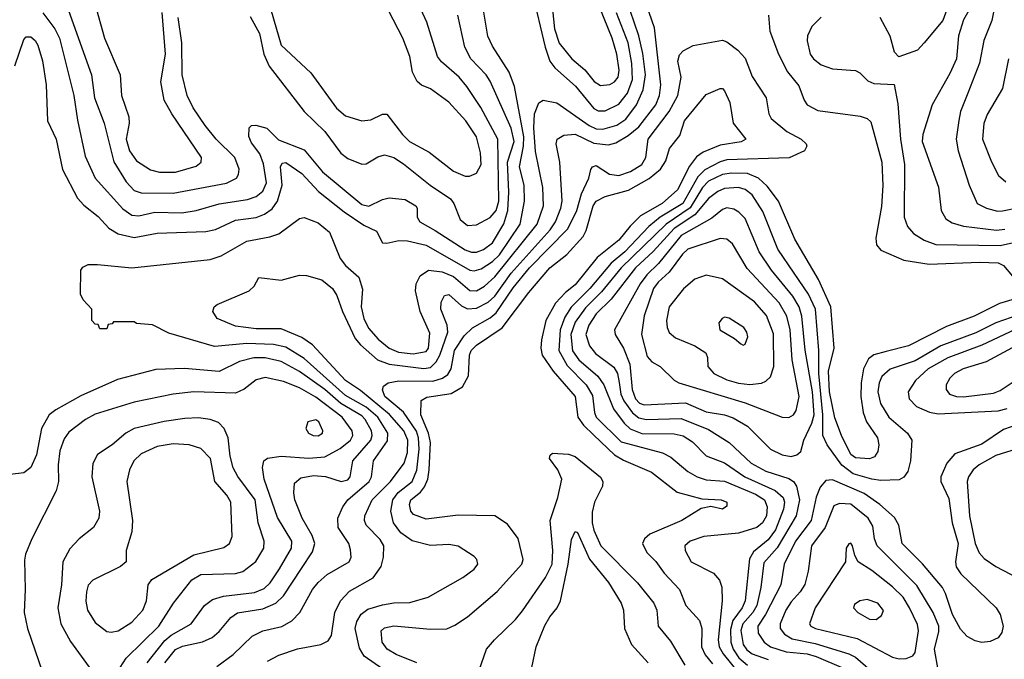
# Model space of a CAD drawing. Extents: x 997028 to 1115134, y 536408 to 618974.
# Tile 372 of 473: x 1055176 to 1059462, y 598101 to 600885. Entities that reach past the tile are written whole.
import ezdxf

# ---------------------------------------------------------------- set-up
doc = ezdxf.new("R2010")
doc.units = 0

msp = doc.modelspace()

# ---------------------------------------------------------------- linework, layer by layer
at = {"layer": '0CON10XD'}
for points in [[(1056255, 598092.7), (1056305, 598119.3), (1056385, 598146.8), (1056486.7, 598165), (1056518.5, 598181.5), (1056532.9, 598205), (1056548.8, 598305), (1056572.3, 598355), (1056612.2, 598397.8), (1056714.5, 598455.5), (1056750.3, 598505), (1056759.4, 598545), (1056760.7, 598595), (1056745, 598622.1), (1056684, 598684), (1056677.2, 598705), (1056678.8, 598725), (1056710.8, 598795), (1056790.8, 598875), (1056849.4, 598955), (1056865, 599001.2), (1056865.2, 599054.8), (1056847.8, 599095), (1056785.9, 599165.9), (1056660.5, 599270.5), (1056594.3, 599315), (1056450.2, 599470.2), (1056405, 599502), (1056315, 599538.8), (1056205, 599539.8), (1056115, 599551.6), (1056035.6, 599585), (1056017.5, 599615), (1056023.5, 599635), (1056035.7, 599645), (1056175.7, 599705), (1056197.5, 599725), (1056217.5, 599762.5), (1056315, 599751.4), (1056395, 599772.3), (1056425, 599771.5), (1056492.2, 599752.2), (1056538.5, 599715), (1056557.3, 599685), (1056581.9, 599615), (1056637.3, 599497.3), (1056659.9, 599469.9), (1056734.1, 599404.1), (1056785, 599385.5), (1056935, 599367.3), (1056965, 599371.5), (1056989.8, 599395), (1057005.9, 599425), (1057040.6, 599525), (1057036.8, 599555), (1057009.2, 599625), (1057010.6, 599655), (1057025, 599684.4), (1057045, 599689.1), (1057099.1, 599639.1), (1057125, 599626.7), (1057165, 599629.4), (1057215, 599654.8), (1057245, 599682), (1057315, 599782.2), (1057485, 599971), (1057508.9, 600005), (1057532.2, 600065), (1057537, 600095), (1057527.4, 600265), (1057511.1, 600345), (1057515.5, 600365), (1057545, 600382.8), (1057595, 600387), (1057675, 600347), (1057738.9, 600341.1), (1057771, 600349), (1057825, 600380.9), (1057871.1, 600418.9), (1057945.2, 600515), (1057961.6, 600555), (1057967.7, 600602.3), (1057939.9, 600849.9), (1057858.7, 601085)], [(1057480.2, 601085), (1057505, 600846), (1057525, 600782.9), (1057579.1, 600715), (1057636.6, 600666.6), (1057676.6, 600616.6), (1057705, 600599.3), (1057745, 600602.8), (1057765, 600615.4), (1057780.8, 600635), (1057785.2, 600665), (1057775.5, 600735.5), (1057755.2, 600805), (1057682.9, 600985)], [(1056179, 600899), (1056220.2, 600825), (1056239.2, 600735), (1056262.3, 600682.3), (1056415.2, 600485.2), (1056505, 600398.5), (1056573.6, 600303.6), (1056605, 600280.5), (1056665, 600256.7), (1056685, 600257.5), (1056735, 600288.4), (1056765, 600296.4), (1056805, 600285.3), (1056847.3, 600257.3), (1056963.1, 600165), (1057050.9, 600105), (1057066.1, 600085), (1057093.3, 600015), (1057125, 599989.6), (1057165, 599991.6), (1057225, 600023.8), (1057251, 600055), (1057261.6, 600095), (1057257.3, 600365), (1057183.5, 600503.5), (1057122.8, 600595), (1057090, 600635), (1057012.4, 600702.4), (1056995.3, 600725), (1056948.2, 600875), (1056888.7, 601005)], [(1056248, 601005), (1056314.8, 600774.8), (1056444.2, 600654.2), (1056555, 600500.7), (1056595, 600466.8), (1056665, 600445.6), (1056705, 600449.4), (1056755, 600473.8), (1056775, 600473.3), (1056842.2, 600385), (1056873.3, 600355), (1056958.5, 600308.5), (1057065, 600225.4), (1057115, 600204.5), (1057135, 600203.5)], [(1057407.4, 601005), (1057463.6, 600765), (1057484, 600705), (1057505.4, 600675.4), (1057596.2, 600596.2), (1057675, 600498.8), (1057695, 600489), (1057725, 600488.8), (1057785, 600517.2), (1057821.8, 600565), (1057843.3, 600625), (1057840.9, 600695), (1057824.7, 600784.7), (1057774.8, 600915)], [(1055155.2, 600684.8), (1055195, 600799.4), (1055205, 600810), (1055225, 600810.5), (1055243.5, 600795), (1055254.6, 600775), (1055275, 600706.7), (1055292.1, 600602.1), (1055297.9, 600445), (1055334.7, 600365), (1055362.8, 600232.8), (1055427.6, 600107.6), (1055455, 600077.1), (1055518.3, 600028.3), (1055565, 599978), (1055605, 599953.1), (1055675, 599937.2), (1055775, 599955.7), (1055986.8, 599963.2), (1056028, 599972), (1056115, 600012.3), (1056205, 600024.3), (1056242.1, 600037.9), (1056275, 600062), (1056297.9, 600095), (1056318.9, 600165), (1056311.4, 600245), (1056319.5, 600260.5), (1056335, 600263.6), (1056405, 600216), (1056477.2, 600137.2), (1056588.1, 600048.1), (1056675, 599991.2), (1056728.8, 599965), (1056755, 599913.8), (1056775, 599912), (1056826, 599924), (1056865, 599922.9), (1056945, 599903.9), (1057135.2, 599795.2), (1057155, 599791.3), (1057185, 599800.6), (1057235, 599832.2), (1057265, 599861.9), (1057354.4, 599995), (1057373.5, 600095), (1057371.7, 600165), (1057351.5, 600245), (1057369.5, 600335), (1057370.5, 600375), (1057330.5, 600595), (1057307.5, 600657.5), (1057235, 600769.5), (1057213.6, 600813.6), (1057187.9, 600972.1)], [(1055502.7, 600955), (1055545.4, 600805), (1055614.1, 600645), (1055619.4, 600555), (1055651.7, 600461.7), (1055653.2, 600435), (1055640.2, 600365), (1055654.8, 600315), (1055685, 600271.1), (1055745, 600232.2), (1055785, 600221.6), (1055855, 600220.9), (1055945, 600247.1), (1055966.7, 600265), (1055968.2, 600285), (1055838.4, 600475), (1055805.7, 600535), (1055791.1, 600615), (1055810.4, 600735), (1055797, 600917)], [(1059236, 600995), (1059195, 600881.1), (1059113.6, 600785), (1059085, 600752.9), (1059003, 600723), (1058984.1, 600744.1), (1058965.8, 600814.2), (1058922.7, 600895)], [(1059347.4, 600995), (1059284.2, 600885), (1059263.2, 600815), (1059254.1, 600715), (1059225, 600650.6), (1059148.2, 600515), (1059108.2, 600385), (1059105.5, 600355), (1059175.8, 600155.8), (1059187.1, 600055), (1059208.1, 600018.1), (1059235, 600000.4), (1059285, 599986.8), (1059428.6, 599968.6), (1059465, 599972.8)], [(1059429, 600985), (1059407.7, 600882.2), (1059372.9, 600795), (1059354.3, 600695.7), (1059304, 600566), (1059271.2, 600485), (1059263.8, 600446.2), (1059253.4, 600365), (1059262, 600315), (1059309.5, 600165), (1059344.5, 600085), (1059384.4, 600064.4), (1059432.1, 600052.1), (1059455, 600052.5), (1059525, 600068.1)], [(1055277.3, 600915), (1055329.5, 600845), (1055349.4, 600805), (1055412.2, 600555), (1055427.6, 600447.6), (1055461, 600291), (1055504.7, 600195), (1055625, 600061.6), (1055665, 600033.8), (1055695, 600031), (1055765, 600047), (1055882.5, 600045), (1055945, 600054.3), (1056045, 600083), (1056167.7, 600102.3), (1056205, 600115.2), (1056235, 600138.6), (1056250.5, 600175), (1056237, 600257), (1056221.7, 600301.7), (1056185, 600348.9), (1056173.6, 600376.4), (1056175.9, 600414.1), (1056186, 600424), (1056204.1, 600425.9), (1056252.4, 600412.4), (1056302.2, 600362.2), (1056415, 600318.4), (1056495, 600222.2), (1056665, 600080.7), (1056696.2, 600073.8), (1056755, 600102.7), (1056785, 600110), (1056855, 600101.8), (1056900, 600075), (1056905.8, 600064.2), (1056907.1, 600025), (1056917.5, 600005), (1056985, 599966.8), (1057115, 599882.6), (1057142.7, 599872.7), (1057165, 599873.1), (1057195, 599884.4), (1057235, 599914.1), (1057283.5, 599996.5), (1057301, 600055), (1057305.8, 600135), (1057299.2, 600265), (1057329, 600355), (1057315, 600412.3), (1057225, 600617.8), (1057207.2, 600645), (1057140, 600715), (1057114.1, 600765), (1057084.1, 600905)], [(1055389.2, 600925), (1055488.6, 600645), (1055501.2, 600545), (1055544.3, 600434.3), (1055586.3, 600266.3), (1055639.2, 600179.2), (1055675, 600141.6), (1055705, 600131.6), (1055845, 600130), (1056076.6, 600173.4), (1056120.6, 600195), (1056129.3, 600210.7), (1056131.1, 600235), (1056113.5, 600285), (1056032.2, 600365), (1055983.5, 600425), (1055931.3, 600501.3), (1055905.3, 600555), (1055883.4, 600645), (1055882.4, 600785), (1055866.8, 600895)], [(1056035, 598068.9), (1056105, 598121.8), (1056188.5, 598201.5), (1056235, 598224), (1056317.2, 598242.8), (1056361.5, 598268.5), (1056396.1, 598305), (1056450.7, 598405), (1056475.2, 598434.8), (1056515, 598469.3), (1056610.8, 598525), (1056619.4, 598545), (1056616.9, 598576.9), (1056608.5, 598605), (1056563.2, 598675), (1056560.8, 598715), (1056583.3, 598765), (1056604.7, 598795), (1056698, 598875), (1056707.4, 598895), (1056716.5, 598965), (1056778, 599052), (1056778.1, 599085), (1056734.6, 599155), (1056685, 599197.9), (1056595, 599249.7), (1056415, 599410), (1056335, 599459.3), (1056281.1, 599471.1), (1056165, 599476.2), (1056025, 599461.9), (1055825, 599521.1), (1055755, 599556.2), (1055685, 599562.5), (1055675, 599570), (1055585, 599570), (1055578.3, 599561.7), (1055561.7, 599558.3), (1055555, 599540), (1055525, 599540), (1055518.3, 599558.3), (1055505, 599560), (1055490, 599575), (1055490, 599625), (1055453.3, 599665), (1055440.7, 599690.7), (1055442.5, 599795), (1055451.7, 599808.3), (1055475, 599818.8), (1055515, 599820), (1055665, 599804.3), (1056005, 599841.9), (1056053.2, 599856.8), (1056165, 599920.6), (1056265, 599939.7), (1056305, 599953.4), (1056395, 600020), (1056415, 600023.6), (1056475, 600000.4), (1056525, 599960), (1056572, 599845), (1056595, 599815.4), (1056652.7, 599765), (1056668.5, 599711.5), (1056662.7, 599635), (1056674.3, 599585), (1056695, 599542.1), (1056736.4, 599495), (1056784.6, 599455), (1056825, 599438), (1056889, 599431), (1056945, 599440.7), (1056955.2, 599455), (1056961, 599521), (1056918.9, 599615), (1056899.2, 599705), (1056902.2, 599735), (1056920.2, 599769.8), (1056955.8, 599794.2), (1057015, 599788.1), (1057065, 599767.9), (1057136.4, 599706.4), (1057165, 599704.4), (1057200, 599725), (1057245, 599765.2), (1057429.6, 599995), (1057456.7, 600075), (1057454, 600155), (1057421.6, 600311.6), (1057414.2, 600415), (1057416.8, 600475), (1057436.2, 600523.8), (1057455, 600534.3), (1057515, 600523.9), (1057655, 600424.2), (1057685, 600410.6), (1057715, 600408.4), (1057775, 600425.5), (1057815, 600452.2), (1057862, 600515), (1057890.8, 600579.2), (1057900, 600645), (1057888.2, 600738.2), (1057871, 600815), (1057833.9, 600925)], [(1057135, 600203.5), (1057165, 600216.9), (1057185.3, 600254.7), (1057182.5, 600305), (1057164.2, 600375), (1057118.9, 600445), (1057045, 600526.4), (1056965, 600584.4), (1056925, 600600), (1056906.4, 600616.4), (1056886.1, 600656.1), (1056873.9, 600725), (1056844, 600805), (1056781.8, 600925)], [(1058435.5, 600905), (1058442.3, 600835), (1058478.8, 600735), (1058518.7, 600658.7), (1058567.3, 600597.3), (1058590.6, 600535), (1058604.4, 600514.4), (1058650, 600490), (1058835, 600464.6), (1058865, 600455.5), (1058880.8, 600440.8), (1058928.7, 600265), (1058933.4, 600163.4), (1058928.4, 600071.6), (1058903.7, 599933.7), (1058906.7, 599905), (1058925, 599882.2), (1059025, 599838.8), (1059135, 599820.5), (1059355, 599830), (1059435, 599826), (1059458.7, 599815), (1059498.6, 599768.6)], [(1058665, 600896.9), (1058623.9, 600856.1), (1058605.5, 600814.5), (1058603.9, 600793.9), (1058617.5, 600735), (1058631.5, 600715), (1058665, 600689.4), (1058715, 600670.8), (1058815, 600663.9), (1058833.6, 600653.6), (1058868.7, 600618.7), (1058895, 600607.3), (1058983.3, 600603.3), (1058998.5, 600518.5), (1059010.6, 600365), (1059027.2, 600255), (1059026.2, 600026.2), (1059040.9, 599985), (1059067.5, 599955), (1059113.1, 599925), (1059165, 599907.2), (1059445, 599901.7), (1059605, 599938.9)], [(1056757.4, 598057.4), (1056675.3, 598115), (1056655, 598149.5), (1056637, 598235), (1056644.1, 598265), (1056662.9, 598297.1), (1056691.5, 598318.5), (1056755, 598338.4), (1056805, 598346.7), (1056875, 598348.2), (1056955, 598370.9), (1057105, 598456.9), (1057155, 598493.1), (1057170, 598515), (1057166.7, 598535), (1057155, 598548.6), (1057085, 598592.5), (1057045, 598600.8), (1056964.6, 598595.4), (1056885, 598616.5), (1056835, 598651.1), (1056803, 598695), (1056792.4, 598745), (1056800.3, 598795), (1056823.7, 598826.3), (1056884.1, 598875), (1056905.7, 598924.3), (1056915.9, 599015.9), (1056912.7, 599065), (1056903.9, 599093.9), (1056846.9, 599176.9), (1056766.2, 599245), (1056756, 599274), (1056760.1, 599289.9), (1056780.8, 599305), (1056826.3, 599313.7), (1056975, 599310.9), (1057017.3, 599325), (1057039.8, 599340.2), (1057054.8, 599365.2), (1057069.2, 599445), (1057111.2, 599508.8), (1057146.9, 599543.1), (1057225, 599587.7), (1057251, 599609), (1057325, 599717.4), (1057395, 599805.2), (1057562.2, 599975), (1057601.7, 600055), (1057622.3, 600127.7), (1057654.5, 600195), (1057662.7, 600232.7), (1057670, 600245), (1057685, 600250.6), (1057743.1, 600213.1), (1057785, 600207.3), (1057835, 600224.8), (1057884.7, 600255), (1057901.5, 600285), (1057911.5, 600365), (1058004.2, 600485.8), (1058041.7, 600555), (1058055.3, 600635), (1058041.8, 600705), (1058048, 600732), (1058065, 600749.6), (1058107.6, 600772.4), (1058235, 600795.6), (1058255, 600788.9), (1058302.9, 600752.9), (1058335, 600717.1), (1058365, 600637.5), (1058425.5, 600545), (1058437.8, 600475), (1058447.1, 600455), (1058515, 600398.2), (1058578, 600365), (1058600, 600345), (1058603.3, 600335), (1058592.5, 600315), (1058525.7, 600284.3), (1058255, 600274.8), (1058225, 600266.1), (1058158.4, 600231.6), (1058128.8, 600201.2), (1058062.8, 600085), (1057964.6, 600025.4), (1057914.4, 599985.6), (1057810.3, 599875), (1057751, 599825), (1057657.6, 599715), (1057576.6, 599633.4), (1057549.3, 599590.7), (1057528.5, 599535), (1057523.2, 599445), (1057559.2, 599379.2), (1057642.4, 599295), (1057670.4, 599249.6), (1057678.1, 599175), (1057686.1, 599155), (1057795, 599046.7), (1057975, 598999.5), (1058010.8, 598980.8), (1058085, 598918.4), (1058125.6, 598895), (1058165, 598882.7), (1058245, 598876), (1058379.3, 598819.3), (1058418.6, 598795), (1058430, 598765), (1058426.6, 598725), (1058409.7, 598695), (1058385.2, 598674.8), (1058305, 598649.6), (1058155, 598635.2), (1058095, 598614.6), (1058071.1, 598595), (1058073.3, 598575), (1058099.4, 598525), (1058196, 598476), (1058222.5, 598445), (1058232.2, 598415), (1058233.6, 598355), (1058216.8, 598185), (1058221.5, 598155), (1058238.6, 598125), (1058305, 598041.2)], [(1059481.2, 600715), (1059454.7, 600585), (1059388.2, 600471.8), (1059373, 600433), (1059368.1, 600365), (1059405.9, 600265.9), (1059437, 600207), (1059469.1, 600179.1)], [(1056905.7, 598085), (1056815, 598122.1), (1056776.4, 598145), (1056754.6, 598175), (1056750, 598225), (1056765, 598238.2), (1056805, 598245.8), (1056965, 598232.3), (1057035, 598233.8), (1057071.2, 598248.8), (1057125.7, 598285), (1057255, 598396.4), (1057362.2, 598515), (1057367.8, 598535), (1057346.6, 598626.6), (1057299.1, 598689.1), (1057245, 598725.6), (1057085, 598727.7), (1056945, 598710.4), (1056890.9, 598730.9), (1056879.6, 598745), (1056872.5, 598775), (1056879.1, 598795), (1056921.1, 598828.9), (1056938.6, 598851.4), (1056952.3, 598885), (1056958.9, 598925), (1056963.9, 599045), (1056955.9, 599085), (1056922.8, 599165), (1056923.3, 599226.7), (1056948.4, 599241.6), (1057055, 599258.2), (1057103.4, 599286.6), (1057129.8, 599335), (1057134.4, 599425), (1057141.4, 599445), (1057165, 599468), (1057277, 599543), (1057393, 599697), (1057484.1, 599805), (1057557.5, 599862.5), (1057628.8, 599941.2), (1057642.4, 599967.6), (1057673, 600075), (1057686.4, 600095), (1057725, 600116), (1057826.8, 600143.2), (1057916.1, 600193.9), (1057965.4, 600235), (1057989.1, 600270.9), (1058005.6, 600325), (1058049.5, 600380.5), (1058069.7, 600445), (1058165, 600558.9), (1058225, 600585.7), (1058235, 600585.7), (1058245, 600576), (1058267.3, 600525), (1058282.5, 600435), (1058337.1, 600365), (1058317.2, 600352.8), (1058225, 600338.9), (1058152.1, 600307.9), (1058121.9, 600288.1), (1058092.3, 600247.7), (1058039.2, 600145), (1057973.3, 600085), (1057879.2, 600030.8), (1057833.9, 599986.1), (1057785, 599924.7), (1057690.2, 599849.8), (1057595, 599731.3), (1057551.9, 599698.1), (1057508.4, 599651.6), (1057466.7, 599575), (1057448.1, 599491.9), (1057444.8, 599454.8), (1057451, 599425), (1057498.3, 599355), (1057594.7, 599245), (1057606.5, 599155), (1057629.9, 599119.9), (1057675, 599076.2), (1057765, 598991.1), (1057805, 598967.6), (1057926.7, 598915), (1058038.5, 598828.5), (1058145, 598799.1), (1058230, 598795), (1058253.8, 598785), (1058255, 598767.5), (1058235, 598754.2), (1058185, 598766.2), (1058142.1, 598757.9), (1058059.2, 598705), (1057919.2, 598645), (1057895.6, 598625), (1057886.7, 598605), (1057905.9, 598565.9), (1057945, 598526.7), (1057981.2, 598475), (1058048.9, 598405), (1058076.5, 598335), (1058135, 598269.4), (1058145.8, 598235), (1058143.8, 598155), (1058160.1, 598120.1), (1058191.4, 598081.4)], [(1059505, 599667.8), (1059440.9, 599649.1), (1059331.1, 599595), (1059210.2, 599549.8), (1059045, 599465.8), (1058948.8, 599441.2), (1058895, 599426.6), (1058871.8, 599408.2), (1058849.4, 599365), (1058839, 599305), (1058837.5, 599245), (1058848, 599175), (1058862.9, 599135), (1058910.4, 599065), (1058916.8, 599035), (1058911.5, 599005), (1058897.2, 598982.8), (1058875, 598972.7), (1058815, 598977.6), (1058795, 598992.7), (1058753.3, 599075), (1058725, 599151.9), (1058701.5, 599265), (1058697.1, 599355), (1058722.2, 599455), (1058707.8, 599635), (1058653.7, 599753.7), (1058549.8, 599929.8), (1058480, 600095), (1058430.3, 600160.3), (1058392.7, 600195), (1058344.9, 600214.9), (1058275, 600217.6), (1058235, 600210.6), (1058175, 600182.7), (1058148, 600155), (1058095, 600066.4), (1057989.7, 599995), (1057794.5, 599805), (1057709.4, 599700.6), (1057639.5, 599630.5), (1057595, 599568.9), (1057575.6, 599515), (1057583.4, 599443.4), (1057610.9, 599405), (1057693.4, 599333.4), (1057719.1, 599295), (1057760.9, 599190.9), (1057808.2, 599128.2), (1057834.1, 599104.1), (1057885, 599084.2), (1058025, 599081.6), (1058065, 599073.2), (1058105, 599047.3), (1058165, 598986.1), (1058245, 598955.7), (1058333.4, 598895), (1058465.5, 598835.5), (1058500.2, 598805), (1058505.2, 598785), (1058501, 598755), (1058465.7, 598665), (1058435, 598620.9), (1058370.8, 598569.2), (1058352.5, 598537.5), (1058333.7, 598355), (1058320.7, 598325), (1058280.6, 598269.4), (1058270.5, 598230.5)], [(1059525, 599600.3), (1059425.4, 599565), (1059337.9, 599522.1), (1059186.1, 599465), (1059075, 599399.7), (1058965.8, 599364.2), (1058928.6, 599331.4), (1058917.4, 599305), (1058911.9, 599265), (1058923.8, 599215), (1058960.3, 599155), (1059040.4, 599085), (1059059.5, 599055), (1059053.8, 598965), (1059041.7, 598918.3), (1059025, 598893.8), (1059005, 598881.4), (1058925, 598879.2), (1058885, 598884.4), (1058805, 598907.7), (1058755.3, 598945.3), (1058691.3, 599035), (1058673, 599075), (1058672.6, 599165), (1058654.5, 599345), (1058655.7, 599445), (1058640, 599625), (1058610.7, 599690.7), (1058548, 599782), (1058476.6, 599886.6), (1058410.6, 600050.6), (1058365, 600122.1), (1058335, 600145.7), (1058305, 600154), (1058245, 600150.9), (1058215, 600137.5), (1058175, 600107.2), (1058114.5, 600035.5), (1058025, 599976.4), (1057933.5, 599876.5), (1057857.5, 599805), (1057751.3, 599668.7), (1057685, 599604.7), (1057653.4, 599555), (1057640.4, 599515), (1057656.2, 599465), (1057682.4, 599432.4), (1057762.5, 599372.5), (1057778, 599345), (1057786, 599306)], [(1058535, 598983.9), (1058558.9, 598991.1), (1058577.1, 599005), (1058589.1, 599055), (1058625, 599128), (1058634.4, 599165), (1058627.5, 599265), (1058596, 599446), (1058581.4, 599595), (1058569, 599635), (1058542.3, 599682.3), (1058448.9, 599795), (1058394.8, 599875), (1058335, 600019.1), (1058307.3, 600047.2), (1058285, 600060), (1058255, 600066.6), (1058235, 600059.6), (1058188.8, 600021.2), (1058056.4, 599945), (1057956.5, 599823.5), (1057906, 599775), (1057877.8, 599735), (1057766.2, 599535), (1057768.2, 599515), (1057805, 599455.5), (1057831.7, 599385), (1057843, 599275), (1057857.4, 599235), (1057875, 599215.9), (1057895, 599208.7), (1058075, 599217.3), (1058165, 599178.5), (1058244.8, 599164.8), (1058282.2, 599152.2), (1058345, 599116.1), (1058445.2, 599015.2), (1058495, 598990.7), (1058535, 598983.9)], [(1058525, 599152.7), (1058544.4, 599165), (1058556, 599184), (1058568.8, 599245), (1058539.2, 599405), (1058530, 599535), (1058515.2, 599595), (1058481.9, 599651.9), (1058342.3, 599802.3), (1058278.7, 599908.7), (1058255, 599930), (1058225, 599933.2), (1058085, 599886.2), (1058061.4, 599865), (1058003.8, 599786.2), (1057955, 599742.4), (1057934.9, 599715.1), (1057895.3, 599595.3), (1057882.7, 599515), (1057908.3, 599418.3), (1057928.5, 599395), (1057965, 599375.9), (1058025, 599316.1), (1058045, 599303.8), (1058335, 599217.1), (1058495, 599154.6), (1058525, 599152.7)], [(1058355, 599296.8), (1058405, 599302.7), (1058425, 599311.8), (1058445, 599331.1), (1058459.2, 599375), (1058458.3, 599518.3), (1058427.9, 599597.9), (1058375, 599656.8), (1058235, 599757.5), (1058165, 599772.7), (1058115, 599755.5), (1058066.4, 599713.6), (1058003.5, 599635), (1057992.5, 599575), (1057994.5, 599545), (1058003.3, 599523.3), (1058030.5, 599500.5), (1058115, 599464.7), (1058163.1, 599435), (1058170, 599415), (1058171.1, 599375), (1058197.8, 599345), (1058255, 599317.3), (1058305, 599303.5), (1058355, 599296.8)], [(1058325, 599468.8), (1058335, 599472.5), (1058345.5, 599505), (1058342.2, 599525), (1058328.6, 599545), (1058265, 599585.7), (1058245, 599590), (1058233.8, 599585), (1058220, 599565), (1058224.3, 599535), (1058287.4, 599497.4), (1058315, 599474), (1058325, 599468.8)], [(1059535, 599547.8), (1059365, 599468.8), (1059217, 599413), (1059131.4, 599365), (1059076.2, 599315), (1059044.5, 599265), (1059047.9, 599235), (1059080.8, 599200.8), (1059136.4, 599176.4), (1059175, 599169.8), (1059435, 599182), (1059475, 599192.1)], [(1059496.9, 599456.9), (1059383.8, 599396.2), (1059283.1, 599365), (1059245.5, 599345), (1059225.4, 599325), (1059209.5, 599295), (1059209.4, 599275), (1059224.2, 599255), (1059254.8, 599244.8), (1059285, 599242.9), (1059415, 599259.7), (1059445, 599270.3), (1059501, 599309)], [(1055808.6, 598085), (1055855, 598143.3), (1055885, 598157.3), (1055972.6, 598177.4), (1056014, 598196), (1056045, 598221.1), (1056095, 598282.7), (1056125, 598302.5), (1056235, 598319.8), (1056291.8, 598345), (1056325, 598376.9), (1056403.4, 598496.6), (1056450.8, 598569.2), (1056460.5, 598605), (1056449.2, 598639.2), (1056406.1, 598715), (1056374.5, 598795), (1056369.5, 598825), (1056372.6, 598867.4), (1056399.7, 598890.3), (1056455, 598900.6), (1056507.2, 598897.2), (1056575, 598874.2), (1056605, 598881.3), (1056615.3, 598895), (1056625.8, 598965), (1056705, 599054.7), (1056711, 599075), (1056707.2, 599095), (1056680.7, 599145), (1056665, 599160.5), (1056574.4, 599214.4), (1056504.6, 599274.6), (1056395, 599353.8), (1056315, 599397.2), (1056245, 599413), (1056195, 599412.8), (1056133.1, 599396.9), (1056045, 599354.3), (1055893.5, 599366.5), (1055768.3, 599361.7), (1055601.9, 599318.1), (1055442.7, 599247.3), (1055333.2, 599186.8), (1055305.2, 599164.8), (1055270.5, 599105), (1055248.8, 598991.2), (1055225.3, 598935), (1055195, 598912.3), (1055135, 598904.6)], [(1055731, 598085), (1055807.7, 598182.3), (1055835, 598206.2), (1055922.5, 598255), (1055981.2, 598335), (1056015, 598361.1), (1056064, 598376), (1056198.8, 598391.2), (1056241.1, 598408.9), (1056266, 598434), (1056307.4, 598495), (1056358.9, 598585), (1056361.1, 598615), (1056298.5, 598718.5), (1056240.3, 598885), (1056233.6, 598936.4), (1056239.2, 598965), (1056255, 598975.6), (1056314.7, 598985.3), (1056435, 598975.6), (1056505, 598981.9), (1056571.5, 599018.5), (1056615.8, 599055), (1056626.2, 599075), (1056623.3, 599095), (1056580.7, 599155), (1056465, 599242), (1056395, 599282.2), (1056325, 599310.5), (1056245, 599328.2), (1056205, 599318), (1056153.4, 599276.6), (1056115, 599260), (1055935, 599264.8), (1055844.8, 599255.2), (1055675, 599220.3), (1055505, 599168.4), (1055462.7, 599145), (1055390.7, 599089.3), (1055370.1, 599059.9), (1055351.5, 599008.5), (1055343.1, 598946.9), (1055344.7, 598875), (1055335.3, 598834.7), (1055228.8, 598625), (1055201.7, 598558.3), (1055197.3, 598532.7), (1055200.5, 598405), (1055195.4, 598305), (1055209.6, 598235), (1055276.2, 598045)], [(1057786, 599306), (1057793.8, 599255), (1057806, 599226), (1057844.2, 599174.2), (1057871.3, 599151.3), (1057905, 599144.2), (1058055, 599149), (1058175, 599101.3), (1058265.2, 599045.2), (1058360, 598955), (1058425, 598920.4), (1058525, 598888), (1058544.2, 598874.2), (1058557.3, 598855), (1058571.5, 598795), (1058557, 598725), (1058473.8, 598586.2), (1058415, 598521.1), (1058402.7, 598412.7), (1058384.7, 598335.3), (1058368.4, 598305), (1058323.8, 598255), (1058315, 598226.7), (1058325.8, 598165), (1058341.9, 598141.9), (1058364.3, 598124.3), (1058435, 598099.5)], [(1055600.9, 598045), (1055639.7, 598105), (1055781.4, 598245), (1055846.4, 598345), (1055925, 598446.4), (1055965, 598469.3), (1056115, 598474.7), (1056147.3, 598482.7), (1056203.8, 598526.2), (1056238.7, 598585), (1056240.6, 598615), (1056214.2, 598695), (1056201.1, 598795), (1056125.8, 598895.8), (1056105, 598934.5), (1056092.5, 598985), (1056084.3, 599064.3), (1056066.2, 599105), (1056041.5, 599131.5), (1056005.3, 599145.3), (1055955, 599151.6), (1055895, 599148.6), (1055805, 599135.7), (1055675, 599105.3), (1055638.5, 599085), (1055579.4, 599035), (1055515, 598992), (1055495, 598952.5), (1055490.9, 598895), (1055523.1, 598745), (1055521.5, 598715), (1055497.1, 598675), (1055435.5, 598625), (1055395, 598581.1), (1055364.7, 598525), (1055358.1, 598425), (1055342, 598325), (1055355.3, 598255), (1055398, 598178), (1055489.8, 598049.8)], [(1056475, 599073.5), (1056494, 599085), (1056495.6, 599095), (1056478, 599135), (1056465, 599143.3), (1056430, 599135), (1056422.5, 599105), (1056433.8, 599085), (1056453.3, 599075), (1056475, 599073.5)], [(1059525, 599124.1), (1059458.7, 599101.3), (1059365, 599037.7), (1059247.3, 598995), (1059211.8, 598955), (1059186, 598895), (1059186.7, 598875), (1059221, 598801), (1059235.2, 598695), (1059261.4, 598605), (1059249.6, 598525), (1059252.8, 598502.8), (1059273.2, 598473.2), (1059427.1, 598325), (1059444.3, 598295), (1059456.7, 598245), (1059452.1, 598217.9), (1059435.7, 598194.3), (1059401.2, 598178.8), (1059365, 598174.2), (1059335, 598181.4), (1059300.2, 598200.2), (1059271.7, 598231.7), (1059236.3, 598295), (1059206.7, 598386.7), (1059192.7, 598412.7), (1059105.8, 598515.8), (1059018.2, 598605), (1059002.8, 598685), (1058985, 598717.7), (1058920.3, 598775), (1058852.1, 598822.1), (1058715, 598882.5), (1058685, 598878.8), (1058660.3, 598849.7), (1058642.8, 598807.2), (1058621.5, 598705), (1058553.8, 598615), (1058504.8, 598515.2), (1058489.7, 598425), (1058423.5, 598295), (1058389.8, 598245), (1058390.6, 598215), (1058417.2, 598175), (1058445, 598154.5), (1058512.5, 598132.5), (1058604.1, 598124.1), (1058643.2, 598113.2), (1058762, 598062)], [(1055575, 598218.5), (1055605, 598224), (1055665, 598262.1), (1055712.3, 598315), (1055728.2, 598355), (1055735.8, 598425), (1055751.5, 598448.5), (1055934.4, 598555.6), (1056065, 598587.7), (1056090, 598605), (1056101.8, 598635), (1056095.3, 598785), (1056077.8, 598815), (1056025.3, 598875), (1056007.1, 598975), (1055965, 599017.9), (1055914.1, 599034.1), (1055845, 599039.2), (1055775, 599026.8), (1055705.6, 598995), (1055673.1, 598965), (1055653.9, 598926.1), (1055642.5, 598875), (1055667.9, 598705), (1055664.6, 598655.4), (1055640, 598575), (1055640, 598525), (1055615.5, 598504.5), (1055494.4, 598445), (1055475, 598422.9), (1055466.6, 598395), (1055464.1, 598354.1), (1055471.1, 598315), (1055505, 598260.6), (1055555, 598222.1), (1055575, 598218.5)], [(1057155.4, 597994.6), (1057207.8, 598145), (1057243.3, 598185), (1057335, 598274.4), (1057365, 598311.9), (1057465, 598456.4), (1057493.9, 598515), (1057496.6, 598575), (1057485.9, 598705), (1057519.1, 598805), (1057535.8, 598885), (1057518.8, 598925), (1057482.5, 598975), (1057485, 598990), (1057495, 598997.5), (1057565, 598993.8), (1057595, 598984.2), (1057705, 598894), (1057714.3, 598875), (1057712.9, 598855), (1057678.2, 598785), (1057669, 598741), (1057668.3, 598695), (1057675, 598662.2), (1057706.4, 598595), (1057865, 598433.6), (1057936.9, 598345), (1057949.2, 598315), (1057955.5, 598245), (1058009.8, 598179.8), (1058072, 598075)], [(1059536.6, 599023.4), (1059425, 598988.6), (1059353, 598947), (1059326.9, 598925), (1059305.9, 598895), (1059301.4, 598875), (1059311.2, 598725), (1059336, 598605), (1059353.6, 598563.6), (1059375, 598539.5), (1059425, 598505.4), (1059589.4, 598419.4)], [(1059174.6, 598055.4), (1059159.2, 598145), (1059177.8, 598222.2), (1059177.5, 598245), (1059152, 598305), (1059082, 598422), (1058909.4, 598595), (1058897.4, 598625), (1058890.7, 598680.7), (1058869.1, 598715), (1058795, 598776.2), (1058745, 598778.9), (1058720.9, 598769.1), (1058681.9, 598675), (1058622.7, 598595), (1058608.4, 598485), (1058593.4, 598426.6), (1058574.2, 598395), (1058535, 598351.3), (1058511.3, 598315), (1058487.4, 598255), (1058487.1, 598235), (1058505, 598209.7), (1058539.6, 598189.6), (1058639.3, 598169.3), (1058785, 598124.8), (1058815, 598109.8), (1058922.8, 598015)], [(1057405.4, 598065), (1057424.6, 598155), (1057462.2, 598247.8), (1057484.7, 598285), (1057515.5, 598324.5), (1057530, 598355), (1057564.5, 598515), (1057577.8, 598622.2), (1057595, 598657.1), (1057605, 598653.1), (1057656.4, 598536.4), (1057738.8, 598435), (1057793.9, 598345), (1057804.6, 598315), (1057809.6, 598235), (1057839.6, 598165), (1057912.5, 598085)], [(1059005, 598102.5), (1059035, 598104.6), (1059064, 598116), (1059075, 598130), (1059089.5, 598225), (1059085, 598251.9), (1059050, 598325), (1059021.6, 598371.6), (1058976.3, 598416.3), (1058885, 598487.3), (1058825.6, 598525), (1058812, 598552), (1058801.4, 598595), (1058795, 598605.8), (1058785, 598603.8), (1058774.4, 598585), (1058770.6, 598525), (1058638.5, 598325), (1058614.7, 598254.7), (1058620, 598245), (1058640.8, 598235), (1058821.5, 598191.5), (1058975, 598109.3), (1059005, 598102.5)], [(1058905, 598274.2), (1058928.3, 598291.7), (1058936.8, 598313.2), (1058911.9, 598345), (1058865, 598360.8), (1058833.3, 598355), (1058810.2, 598339.8), (1058805.7, 598325), (1058824.2, 598305), (1058875, 598275.6), (1058905, 598274.2)], [(1058270.5, 598230.5), (1058272.2, 598175), (1058281.5, 598145), (1058307.4, 598107.4), (1058345, 598074.8)]]:
    msp.add_lwpolyline(points, dxfattribs=at)

doc.saveas('drawing.dxf')
